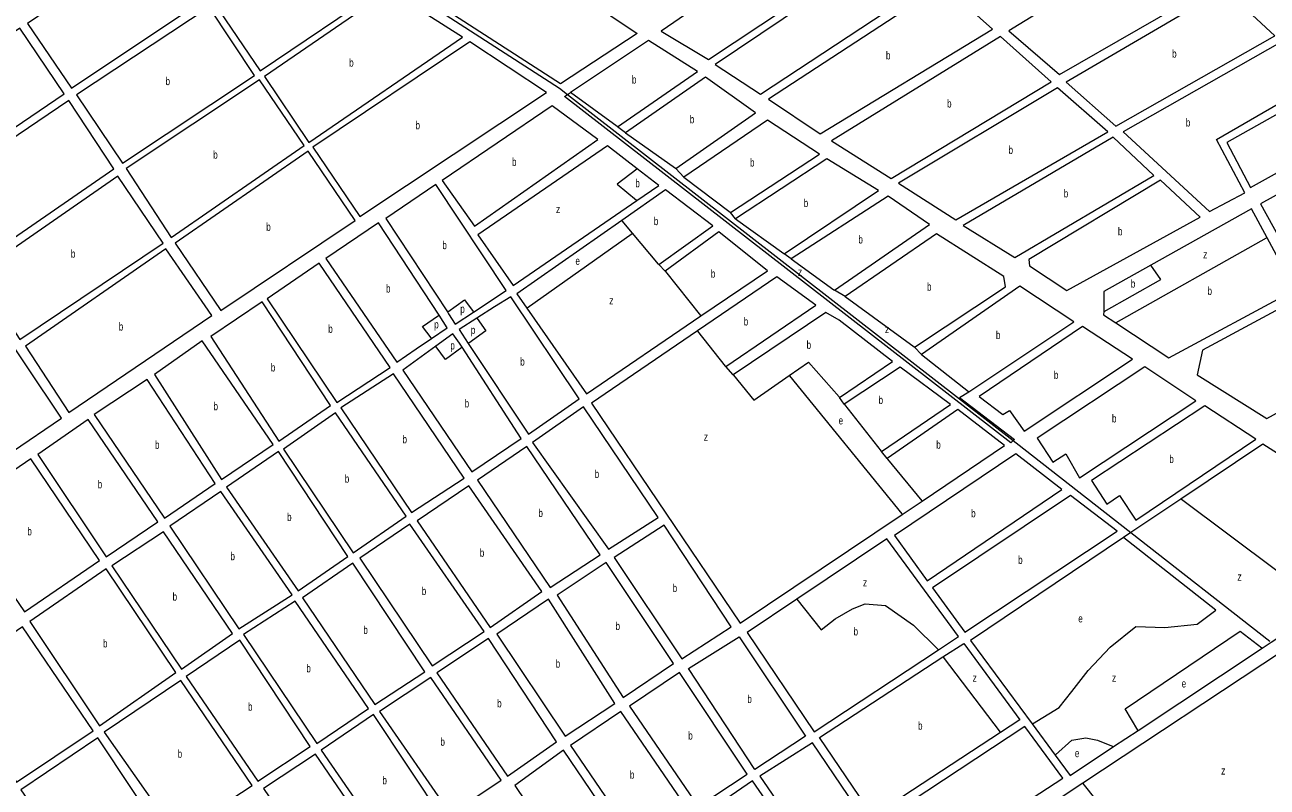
# Model space of a CAD drawing. Extents: x 639657 to 671642, y 222838 to 252123.
# Drawn here: x 659313 to 660865, y 242515 to 243468 of the extents above; entities that cross this region are included whole.
import ezdxf

# ---------------------------------------------------------------- set-up
doc = ezdxf.new("R2010")
doc.units = 0
doc.header["$LTSCALE"] = 4
for name, color, linetype, lineweight in [('1', 7, 'Continuous', 13), ('15', 7, 'Continuous', 13), ('21', 7, 'Continuous', 13)]:
    doc.layers.add(name, color=color, linetype=linetype, lineweight=lineweight)
doc.layers.add('7', color=7, linetype='Continuous')

msp = doc.modelspace()

# ---------------------------------------------------------------- linework, layer by layer
at = {"layer": '1'}
for p, q in [((660091.87, 243448.3), (659994.24, 243383.22)), ((660163.12, 243402.29), (660063.26, 243333)), ((660240.73, 243348.62), (660136.06, 243277.25)), ((660063.26, 243333), (660053.18, 243340.45)), ((660314.61, 243300.35), (660200.78, 243225.27)), ((660104.77, 243267.08), (660077.781, 243287.839)), ((660136.06, 243277.25), (660126.236, 243288.171)), ((660113.15, 243261.46), (660058.708, 243223.435)), ((660391.19, 243253.67), (660270.06, 243175.2)), ((660200.78, 243225.27), (660194.285, 243233.157)), ((660451.89, 243206.62), (660337.78, 243128.07)), ((660270.06, 243175.2), (660261.479, 243181.735)), ((660252.22, 243152.92), (660153.29, 243085.384)), ((660555.82, 243141.25), (660433.07, 243055.63)), ((660337.78, 243128.07), (660324.131, 243136.302)), ((660660.81, 243134.35), (660660.663, 243109.358)), ((659840.438, 243089.17), (659830.188, 243104.838)), ((659855.165, 243086.843), (659866.757, 243069.401)), ((660433.07, 243055.63), (660424.431, 243064.875)), ((660480.486, 243002.203), (660492.09, 243008.93)), ((660298.98, 242583.97), (660454.379, 242686.734)), ((660883.942, 242684.921), (660634.678, 242519.941))]:
    msp.add_line(p, q, dxfattribs=at)
for points in [[(660077.68, 243457.11), (659981.83, 243393.98), (659684.15, 243586.62), (659784.03, 243654.62)], [(659656.27, 243579.4), (659563.9, 243637.7), (659316.05, 243469.6), (659371.01, 243388.42)], [(660345.51, 243623.12), (660107.58, 243459.73), (660167.01, 243424.3), (660395.21, 243576.07)], [(660736.49, 243579.91), (660542.33, 243460.18), (660605.42, 243405.52), (660802.78, 243519.32)], [(659667.61, 243573.59), (659549.01, 243494.69), (659606.69, 243410.31), (659761.06, 243514.76)], [(660402.17, 243571.19), (660175.03, 243418.34), (660231.78, 243380.92), (660451.07, 243525.79)], [(660459.9, 243517.64), (660241.96, 243374.95), (660306.23, 243331.44), (660521.64, 243462.28)], [(659859.38, 243452.22), (659768.08, 243510.52), (659612.12, 243403.37), (659667.63, 243320.59)], [(660811.87, 243512.28), (660613.97, 243396.33), (660675.99, 243341.15), (660874.41, 243453.87)], [(659543.14, 243489.8), (659376.99, 243380.42), (659434.68, 243294.97), (659599.75, 243404.34)], [(659361.94, 243381.36), (659306.43, 243463.61), (659127.5, 243341.23), (659183.25, 243260.23)], [(660531.54, 243453.26), (660320.7, 243322.97), (660395.08, 243275.68), (660595.16, 243396.45)], [(659964.32, 243383.08), (659868.56, 243446.39), (659672.52, 243314.72), (659731.29, 243228.2)], [(660883.5, 243446.83), (660685.08, 243334.11), (660793.06, 243234.58), (660837.26, 243257.95), (660801.64, 243324.27), (660929.18, 243398.34)], [(659661.75, 243316.78), (659605.71, 243399.02), (659439.04, 243288.02), (659495.65, 243202.02)], [(660603.18, 243388.88), (660404.18, 243269.71), (660475.93, 243224.14), (660665.74, 243334.22)], [(660935.29, 243388.48), (660814.51, 243320.85), (660844.29, 243264.36), (660978.23, 243339.06)], [(659367.38, 243373.35), (659189.09, 243252.45), (659246.9, 243165.8), (659423.99, 243287.89)], [(660028.68, 243324.42), (659971.52, 243366.54), (659834.05, 243273.13), (659874.6, 243216.34)], [(660672.68, 243327.2), (660485.02, 243217.1), (660549.81, 243176.94), (660723.46, 243279.6)], [(659666.65, 243309.84), (659500.55, 243195.08), (659557.68, 243110.7), (659725.42, 243223.32)], [(659428.91, 243278.8), (659252.64, 243156.51), (659306.55, 243074.71), (659485.5, 243194.95)], [(660567, 243174.69), (660568.03, 243166.62), (660614.6, 243135.71), (660781.34, 243227.28), (660731.49, 243273.64)], [(659488.79, 243188), (659313.5, 243066.28), (659367.51, 242983.38), (659546.45, 243104.69)], [(659680.21, 243169.76), (659615.58, 243125.16), (659702.66, 242995.91), (659768.9, 243039.45)], [(660906.9, 243127.49), (660783.99, 243061.3), (660777.36, 243030.47), (660864.64, 242975.67), (660961.64, 243029.12)], [(659609.27, 243121.72), (659544.95, 243078.21), (659630.01, 242947.48), (659694.63, 242992.08)], [(659271.37, 243105.57), (659209.94, 243063.68), (659297.01, 242934.44), (659358.44, 242976.32)], [(660634.19, 243090.6), (660504.98, 243003.29), (660534.81, 242980.8), (660543.01, 242985.93), (660561.21, 242959.83), (660696.67, 243049.92)], [(659534.18, 243072.68), (659474.8, 243030.64), (659558.42, 242899.6), (659623.06, 242943.13)], [(660712.13, 243040.17), (660577.54, 242951.38), (660597.23, 242921.18), (660613.19, 242931.66), (660630.3, 242901.47), (660775.68, 242997.76)], [(659465.47, 243024.31), (659399.38, 242980.64), (659487.01, 242851.35), (659550.41, 242894.7)], [(659861.43, 242901.11), (659773.27, 243031.43), (659707.32, 242988.94), (659795.76, 242858.22)], [(660103.85, 242852.21), (660010.72, 242990.48), (659947.01, 242945.89), (660041.9, 242812.38)], [(660787.28, 242991.48), (660645.57, 242898.19), (660664.62, 242868.85), (660680.36, 242879.55), (660700.7, 242848.71), (660850.83, 242949.93)], [(659391.72, 242974.32), (659328.74, 242930.95), (659414.2, 242802.76), (659478.83, 242846.82)], [(659700.62, 242983), (659636.01, 242937.57), (659723.08, 242808.08), (659789.13, 242853.75)], [(659969.06, 242764.62), (660031.37, 242805.51), (659939.87, 242940.7), (659878.11, 242898.57)], [(659320.19, 242925.5), (659225.65, 242860.77), (659312.06, 242734.03), (659406.08, 242798.25)], [(659629.47, 242934.67), (659564.42, 242889.99), (659654.13, 242760.56), (659716.14, 242803.19)], [(660550.78, 242931.46), (660399.36, 242829.39), (660440.05, 242773.07), (660608.3, 242887.14)], [(659557.48, 242884.55), (659493.92, 242841.04), (659579.91, 242712.86), (659646.7, 242755.33)], [(659958.55, 242759.66), (659867.42, 242891.5), (659802.79, 242847.97), (659894.19, 242714.47)], [(660619.03, 242879.35), (660446.69, 242764.01), (660487.38, 242708.77), (660677.41, 242834.81)], [(659485.92, 242833.99), (659421.28, 242791.54), (659508.35, 242662.29), (659571.9, 242706.88)], [(659793.69, 242843.6), (659731.2, 242801.17), (659821.41, 242666.71), (659886.71, 242709.57)], [(660111.32, 242842.38), (660049.2, 242801.87), (660133.63, 242675.41), (660195, 242715.31)], [(659414.32, 242787.72), (659318.72, 242721.91), (659405.8, 242591.59), (659501.4, 242658.47)], [(659722.53, 242794.82), (659659.63, 242751.68), (659749.96, 242618.16), (659812.47, 242658.98)], [(660039.21, 242795.82), (659977.93, 242755.13), (660060.38, 242626.98), (660123.22, 242669.51)], [(659650.53, 242747.3), (659585.88, 242705.92), (659677.37, 242569.79), (659741.94, 242613.25)], [(660049.98, 242619.61), (659966.82, 242750.02), (659902.32, 242706.36), (659987.61, 242578.78)], [(659309.64, 242715.38), (659215.1, 242650.66), (659302.18, 242521.41), (659397.8, 242585.61)], [(659581.1, 242698.9), (659514.34, 242653.21), (659603.57, 242522.37), (659669.28, 242565.9)], [(659892.16, 242700.69), (659827.52, 242658.03), (659915.67, 242528.79), (659976.77, 242571.73)], [(660141.89, 242663.27), (660205.4, 242703.04), (660288.23, 242578.69), (660224.72, 242537.29)], [(659507.39, 242648.32), (659411.78, 242583.58), (659502.13, 242455.17), (659596.64, 242516.94)], [(659820.08, 242652.27), (659755.94, 242609.61), (659844.48, 242481.29), (659907.78, 242523.6)], [(660130.84, 242658.23), (660068.18, 242616.21), (660153.93, 242490.76), (660215.01, 242531.44)], [(659748.28, 242605.74), (659682.97, 242561.42), (659772.52, 242431.42), (659835.94, 242474.28)], [(660057.47, 242609.78), (659994.29, 242566.91), (660080.14, 242441.44), (660143.79, 242482.97)], [(660562.27, 242590.97), (660378.4, 242469.69), (660421.67, 242403.63), (660609.48, 242526.34)], [(659403.78, 242576.53), (659307.63, 242511.79), (659396.85, 242383.09), (659490.33, 242446.2)], [(660296.92, 242570.51), (660231.12, 242528.65), (660348.88, 242356.52), (660413.08, 242398.58)], [(659675.99, 242556.35), (659610.64, 242513.3), (659698.78, 242384.06), (659763.24, 242428.28)], [(660070.76, 242435.95), (659985.49, 242561.2), (659924.9, 242517.06), (660009.08, 242392.29)], [(660221.95, 242522.8), (660160.44, 242480.72), (660275.51, 242308.06), (660340.38, 242350.87)]]:
    msp.add_lwpolyline(points, close=True, dxfattribs=at)
for points in [[(660053.18, 243340.45), (660153.09, 243409.35), (660091.87, 243448.3)], [(660126.236, 243288.171), (660225.43, 243357.69), (660163.12, 243402.29)], [(660547.662, 242948.121), (660544.484, 242945.471), (659987.137, 243378.259), (659990.831, 243380.839), (659994.24, 243383.22)], [(660194.285, 243233.157), (660305.51, 243306.32), (660240.73, 243348.62)], [(660077.781, 243287.839), (660040.61, 243316.43), (659878.69, 243205.29), (659922.79, 243141.8), (660077.532, 243248.329), (660104.77, 243267.08)], [(660261.479, 243181.735), (660379.41, 243260.73), (660314.61, 243300.35)], [(660924.429, 243281.434), (660856.53, 243243.86), (660880.932, 243200.207)], [(659873.339, 243108.86), (659914.12, 243135.73), (659826.04, 243268.23), (659763.54, 243225.8), (659840.653, 243108.935), (659842.2, 243106.59)], [(660104.86, 243168.31), (660172.15, 243216.69), (660113.15, 243261.46)], [(660324.131, 243136.302), (660443.11, 243218.43), (660391.19, 243253.67)], [(660864.806, 243201.752), (660845.21, 243238.02), (660719.583, 243167.393), (660660.81, 243134.35)], [(659830.188, 243104.838), (659754.7, 243220.22), (659688.76, 243175.74), (659777.34, 243046.18), (659801.43, 243062.7), (659820.931, 243075.933), (659840.438, 243089.17)], [(660058.708, 243223.435), (659927.41, 243131.73), (659939.991, 243113.591)], [(660157.429, 243103.9), (660240.62, 243160.49), (660179.91, 243209.07), (660112.69, 243159.95), (660104.86, 243168.31)], [(660424.431, 243064.875), (660538.17, 243140.24), (660535.85, 243153.37), (660451.89, 243206.62)], [(660675.757, 243095.364), (660742.01, 243051.64), (660899.97, 243136.67), (660864.806, 243201.752)], [(660188.56, 243040.83), (660301.18, 243117.31), (660252.22, 243152.92)], [(660492.09, 243008.93), (660623.45, 243096.67), (660555.82, 243141.25)], [(659866.757, 243069.401), (659942.08, 242956.06), (660005.27, 243000.17), (659920.01, 243127.78), (659899.59, 243115.42), (659877.575, 243101.259), (659855.165, 243086.843)], [(659939.991, 243113.591), (660014.26, 243006.51), (660157.429, 243103.9)], [(659842.2, 243106.59), (659850.515, 243093.822), (659873.339, 243108.86)], [(660330.67, 243002.22), (660396.89, 243046.94), (660330.14, 243098.83), (660313.5, 243108.33), (660197.63, 243030.51), (660188.56, 243040.83)], [(660660.663, 243109.358), (660660.64, 243105.34), (660675.757, 243095.364)], [(659855.91, 243070.05), (659847.414, 243081.416), (659826.066, 243065.981)], [(660153.29, 243085.384), (660020.54, 242994.76), (660206.59, 242719.93), (660409.015, 242855.953), (660433.688, 242872.532)], [(659826.066, 243065.981), (659785.04, 243036.32), (659871.03, 242909.25), (659932.86, 242950.6), (659859.158, 243065.009), (659855.91, 243070.05)], [(660383.15, 242934.45), (660469.22, 242993.09), (660406.55, 243040.02), (660336.23, 242993.8), (660330.67, 243002.22)], [(660480.486, 243002.203), (660549.344, 242949.523), (660547.662, 242948.121)], [(660433.688, 242872.532), (660536.83, 242941.84), (660478.37, 242987.11), (660390.01, 242925.61), (660383.15, 242934.45)], [(661055.24, 242818.98), (660859.63, 242943.87), (660757.208, 242875.071), (660694.79, 242833.142), (660685.519, 242826.914)], [(660454.379, 242686.734), (660479.46, 242703.32), (660389.66, 242825.33), (660277.196, 242749.801)], [(660685.519, 242826.914), (660494.23, 242698.42), (660571.187, 242594.075), (660600.071, 242554.912)], [(660600.071, 242554.912), (660618.68, 242529.68), (660673.009, 242565.683), (660703.586, 242585.946), (660858.832, 242688.824), (660869.949, 242696.191), (660936.943, 242740.587), (661055.24, 242818.98)], [(660277.196, 242749.801), (660215.37, 242708.28), (660298.98, 242583.97)], [(660531.587, 242583.164), (660372.42, 242478.89), (660305.54, 242577.18), (660459.853, 242677.835), (660485.77, 242694.74)], [(660485.77, 242694.74), (660556.08, 242599.21), (660531.587, 242583.164)], [(660634.678, 242519.941), (660506.54, 242435.13), (660532.831, 242395.939), (660599.293, 242296.863)]]:
    msp.add_lwpolyline(points, dxfattribs=at)
at = {"layer": '15'}
for points in [[(656736.73, 246267.021), (656737.313, 246266.02), (656769.5, 246210.83), (656774.71, 246118.87), (656798.82, 246074.98), (656892.67, 245942.98), (656918.63, 245820.01), (657548.67, 245445.21), (657563.226, 245427.505), (657684.28, 245280.26), (657828.23, 245142.3), (658148.78, 244830.11), (658296.03, 244740.08), (658483.39, 244510.53), (658660.32, 244357.29), (658831.51, 244185.69), (658835.37, 244175.51), (658857.9, 244128.37), (659010.257, 244015.047), (659020.35, 244007.54), (659980.69, 243388.72)], [(659980.69, 243388.72), (659990.831, 243380.839), (660547.662, 242948.121), (660551.15, 242945.41), (660694.79, 242833.142), (660868.17, 242697.63)]]:
    msp.add_lwpolyline(points, dxfattribs=at)
at = {"layer": '21'}
for points in [[(660053.18, 243340.45), (660052.68, 243340.813), (659994.24, 243383.22)], [(660063.26, 243333), (660125.736, 243288.527), (660126.236, 243288.171)], [(660077.781, 243287.839), (660077.281, 243287.46), (660052.754, 243268.844), (660077.032, 243248.743), (660077.532, 243248.329)], [(660136.06, 243277.25), (660193.785, 243233.536), (660194.285, 243233.157)], [(660072.056, 243207.492), (660059.127, 243222.935), (660058.708, 243223.435)], [(660200.78, 243225.27), (660260.979, 243182.094), (660261.479, 243181.735)], [(659939.991, 243113.591), (659940.491, 243113.947), (660071.556, 243207.136), (660072.056, 243207.492)], [(660104.86, 243168.31), (660104.441, 243168.81), (660072.056, 243207.492)], [(660675.757, 243095.364), (660676.257, 243095.645), (660864.306, 243201.471), (660864.806, 243201.752)], [(660270.06, 243175.2), (660323.631, 243136.662), (660324.131, 243136.302)], [(660112.69, 243159.95), (660113.089, 243159.45), (660157.03, 243104.4), (660157.429, 243103.9)], [(660660.663, 243109.358), (660661.164, 243109.641), (660731.974, 243149.683), (660719.583, 243167.393)], [(660337.78, 243128.07), (660423.931, 243065.24), (660424.431, 243064.875)], [(659840.653, 243108.935), (659841.153, 243109.287), (659862.141, 243124.062), (659872.971, 243109.36), (659873.339, 243108.86)], [(659820.931, 243075.933), (659820.542, 243076.433), (659809.434, 243090.72), (659829.688, 243104.498), (659830.188, 243104.838)], [(659877.575, 243101.259), (659877.917, 243100.759), (659888.495, 243085.293), (659867.257, 243069.767), (659866.757, 243069.401)], [(660188.56, 243040.83), (660188.164, 243041.33), (660153.686, 243084.884), (660153.29, 243085.384)], [(659859.158, 243065.009), (659858.658, 243064.643), (659838.113, 243049.625), (659826.434, 243065.481), (659826.066, 243065.981)], [(660433.07, 243055.63), (660491.59, 243009.326), (660492.09, 243008.93)], [(660267.748, 243029.519), (660291.733, 243046.373), (660330.229, 243002.72), (660330.67, 243002.22)], [(660197.63, 243030.51), (660198.038, 243030.01), (660223.685, 242998.556), (660267.748, 243029.519)], [(660267.748, 243029.519), (660268.155, 243029.019), (660408.608, 242856.453), (660409.015, 242855.953)], [(660336.23, 242993.8), (660336.625, 242993.3), (660382.755, 242934.95), (660383.15, 242934.45)], [(660390.01, 242925.61), (660390.421, 242925.11), (660433.277, 242873.032), (660433.688, 242872.532)], [(660936.943, 242740.587), (660936.443, 242740.961), (660757.709, 242874.696), (660757.208, 242875.071)], [(660571.187, 242594.075), (660571.687, 242594.375), (660605.012, 242614.38), (660620.973, 242634.704), (660641.288, 242660.834), (660668.857, 242689.868), (660700.78, 242715.998), (660737.055, 242714.546), (660777.684, 242718.901), (660800.9, 242736.321), (660686.019, 242826.521), (660685.519, 242826.914)], [(660277.196, 242749.801), (660307.553, 242711.643), (660324.965, 242725.434), (660346.73, 242737.773), (660362.691, 242744.305), (660388.084, 242742.128), (660422.909, 242717.449), (660453.879, 242687.222), (660454.379, 242686.734)], [(660703.586, 242585.946), (660703.292, 242586.446), (660687.72, 242612.929), (660831.371, 242710.191), (660858.332, 242689.213), (660858.832, 242688.824)], [(660459.853, 242677.835), (660460.232, 242677.335), (660531.208, 242583.664), (660531.587, 242583.164)], [(660600.071, 242554.912), (660600.571, 242555.362), (660620.973, 242573.734), (660638.386, 242576.637), (660652.896, 242573.734), (660672.509, 242565.883), (660673.009, 242565.683)], [(660532.831, 242395.939), (660533.331, 242396.258), (660665.955, 242480.826), (660635.078, 242519.441), (660634.678, 242519.941)]]:
    msp.add_lwpolyline(points, dxfattribs=at)

# ---------------------------------------------------------------- texts
at = {"layer": '7'}
for s, width, p in [('b', 0.75, (660746.22, 243426.715)), ('b', 0.75, (659717.912, 243415.555)), ('b', 0.75, (660388.604, 243424.54)), ('b', 0.75, (660071.175, 243394.375)), ('b', 0.75, (659488.436, 243392.385)), ('b', 0.75, (660465.018, 243364.47)), ('b', 0.75, (659800.782, 243337.295)), ('b', 0.75, (660143.537, 243344.72)), ('b', 0.75, (660763.314, 243340.705)), ('b', 0.75, (660541.796, 243306.51)), ('b', 0.75, (659548.012, 243300.52)), ('b', 0.75, (659921.33, 243291.44)), ('b', 0.75, (660218.745, 243290.68)), ('b', 0.75, (660075.436, 243264.792)), ('b', 0.75, (660285.885, 243240.065)), ('b', 0.75, (660610.759, 243252.07)), ('z', 0.8, (659976.329, 243232.533)), ('b', 0.75, (659614.259, 243210.27)), ('b', 0.75, (660098.551, 243217.463)), ('b', 0.75, (660354.192, 243194.53)), ('b', 0.75, (660678.512, 243204.675)), ('b', 0.75, (659370.121, 243176.755)), ('b', 0.75, (659834.318, 243187.41)), ('e', 0.75, (660000.632, 243167.696)), ('z', 0.8, (660784.969, 243175.973)), ('b', 0.75, (660169.84, 243151.815)), ('z', 0.8, (660278.57, 243154.064)), ('b', 0.75, (659763.894, 243133.2)), ('b', 0.75, (660439.877, 243135.555)), ('b', 0.75, (660694.58, 243139.328)), ('b', 0.75, (660790.408, 243130.313)), ('z', 0.8, (660042.757, 243118.258)), ('p', 0.75, (659856.716, 243107.779)), ('b', 0.75, (659429.938, 243085.69)), ('p', 0.75, (659824.161, 243088.394)), ('b', 0.75, (660210.889, 243092.034)), ('b', 0.75, (659691.734, 243082.835)), ('p', 0.75, (659869.892, 243081.416)), ('z', 0.8, (660387.325, 243082.439)), ('b', 0.75, (660526.055, 243075.09)), ('p', 0.75, (659844.314, 243062.031)), ('b', 0.75, (660289.468, 243062.858)), ('b', 0.75, (659931.618, 243041.92)), ('b', 0.75, (659619.979, 243034.6)), ('b', 0.75, (660598.475, 243025.215)), ('b', 0.75, (660379.389, 242993.968)), ('b', 0.75, (659548.374, 242986.14)), ('b', 0.75, (659862.163, 242989.65)), ('e', 0.75, (660329.531, 242968.322)), ('b', 0.75, (660671.007, 242970.82)), ('b', 0.75, (659784.512, 242944.825)), ('z', 0.8, (660161.031, 242948.06)), ('b', 0.75, (659475.27, 242937.83)), ('b', 0.75, (660451.488, 242938.046)), ('b', 0.75, (660742.711, 242920.095)), ('b', 0.75, (660024.654, 242901.43)), ('b', 0.75, (659403.67, 242888.54)), ('b', 0.75, (659712.392, 242895.54)), ('b', 0.75, (659954.37, 242852.66)), ('b', 0.75, (660495.078, 242852.265)), ('b', 0.75, (659640.323, 242847.615)), ('b', 0.75, (659315.799, 242829.765)), ('b', 0.75, (659569.536, 242798.705)), ('b', 0.75, (659881.096, 242802.985)), ('b', 0.75, (660553.781, 242794.06)), ('b', 0.75, (660122.095, 242758.895)), ('z', 0.8, (660359.821, 242765.875)), ('z', 0.8, (660827.774, 242773.133)), ('b', 0.75, (659497.254, 242748.14)), ('b', 0.75, (659808.572, 242755.155)), ('b', 0.75, (660050.712, 242711.4)), ('e', 0.75, (660628.985, 242720.872)), ('b', 0.75, (659735.608, 242706.49)), ('b', 0.75, (660348.146, 242704.65)), ('b', 0.75, (659410.331, 242689.655)), ('b', 0.75, (659664.386, 242658.545)), ('b', 0.75, (659975.895, 242664.4)), ('z', 0.8, (660496.942, 242646.837)), ('z', 0.8, (660671.064, 242646.837)), ('e', 0.75, (660758.125, 242639.578)), ('b', 0.75, (660215.417, 242620.165)), ('b', 0.75, (659591.498, 242610.635)), ('b', 0.75, (659902.799, 242614.74)), ('b', 0.75, (660141.561, 242574.495)), ('b', 0.75, (660428.736, 242586.815)), ('b', 0.75, (659831.921, 242566.78)), ('b', 0.75, (659503.588, 242551.745)), ('e', 0.75, (660624.631, 242552.477)), ('b', 0.75, (660068.657, 242525.61)), ('z', 0.8, (660807.459, 242530.703)), ('b', 0.75, (659759.44, 242518.58))]:
    msp.add_text(s, height=10, dxfattribs=dict(at, width=width)).set_placement(p)

doc.saveas('drawing.dxf')
